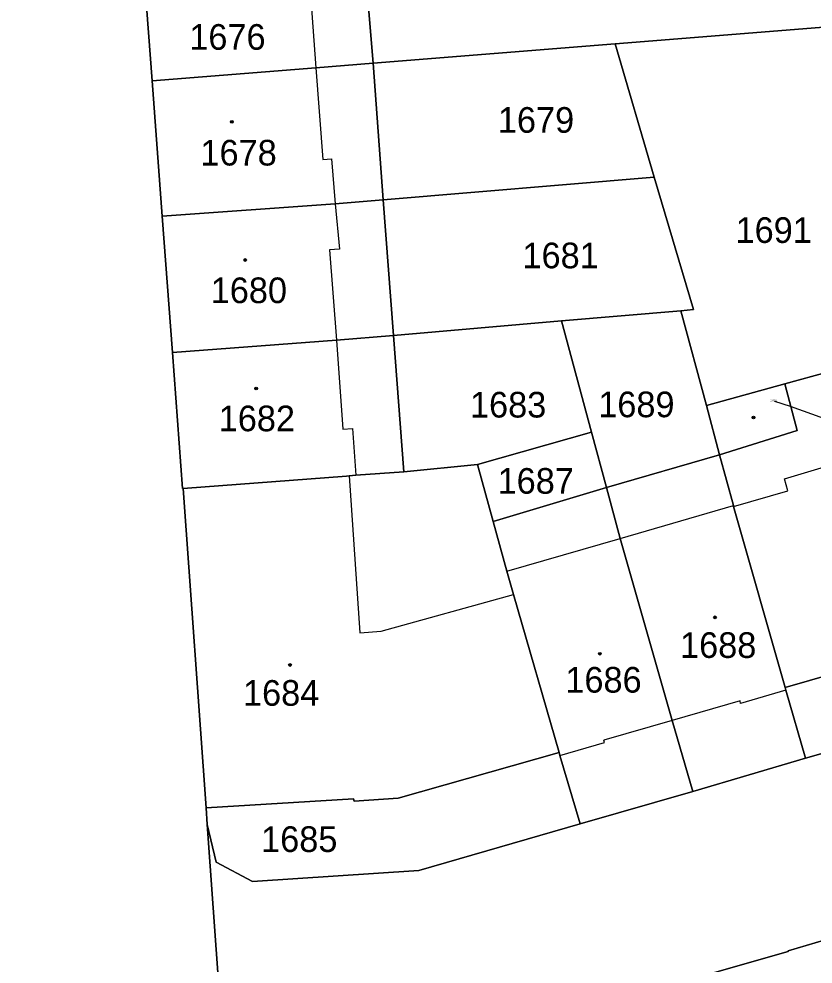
# Model space of a CAD drawing. Extents: x -596233 to -595156, y -1161235 to -1159375.
# Drawn here: x -596086.2 to -596033.6, y -1161041.4 to -1160978.8 of the extents above; entities that cross this region are included whole.
import ezdxf

# ---------------------------------------------------------------- set-up
doc = ezdxf.new("R2010")
doc.units = 0
for name, color, linetype in [('KN_CAR_KR', 7, 'Continuous'), ('KN_KULTURY', 7, 'Continuous'), ('KN_PARC_CIS_POM', 7, 'Continuous'), ('KN_PARC_CIS_POZ', 7, 'Continuous'), ('KN_PARC_CIS_STAV', 7, 'Continuous'), ('KN_PARC_PLOCHA', 7, 'Continuous'), ('PARC_C_SIPKA', 7, 'Continuous'), ('parcely_l', 7, 'Continuous')]:
    doc.layers.add(name, color=color, linetype=linetype)

msp = doc.modelspace()

# ---------------------------------------------------------------- linework, layer by layer
at = {"layer": 'KN_CAR_KR'}
for points in [[(-596066.99, -1160975.64), (-596066.51, -1160982.01)], [(-596066.51, -1160982.01), (-596066.06, -1160988.08)], [(-596066.06, -1160988.08), (-596065.48, -1160988.04)], [(-596065.48, -1160988.04), (-596065.23, -1160991.02)], [(-596065.23, -1160991.02), (-596064.96, -1160994.02)], [(-596064.96, -1160994.02), (-596065.61, -1160994.07)], [(-596065.61, -1160994.07), (-596065.16, -1161000.06)], [(-596065.16, -1161000.06), (-596064.72, -1161005.96)], [(-596064.72, -1161005.96), (-596064.1, -1161005.91)], [(-596064.1, -1161005.91), (-596063.87, -1161009.01)], [(-596035.47, -1161009.24), (-596030, -1161007.61)], [(-596064.31, -1161009.05), (-596063.61, -1161019.45)], [(-596035.24, -1161010.04), (-596035.47, -1161009.24)], [(-596038.84, -1161011.08), (-596035.24, -1161010.04)], [(-596046.35, -1161013.19), (-596038.85, -1161011.01)], [(-596053.87, -1161015.37), (-596046.35, -1161013.19)], [(-596062.18, -1161019.34), (-596053.43, -1161016.91)], [(-596063.61, -1161019.45), (-596062.18, -1161019.34)], [(-596035.37, -1161023.25), (-596038.37, -1161024.12)], [(-596038.41, -1161023.96), (-596042.9, -1161025.25)], [(-596038.37, -1161024.12), (-596038.41, -1161023.96)], [(-596042.9, -1161025.25), (-596047.44, -1161026.55)], [(-596050.35, -1161027.57), (-596047.4, -1161026.71)], [(-596047.4, -1161026.71), (-596047.44, -1161026.55)]]:
    msp.add_lwpolyline(points, dxfattribs=at)
at = {"layer": 'KN_KULTURY'}
for centre, radius in [((-596072.09, -1160985.58), 0.09), ((-596072.09, -1160985.58), 0.0398), ((-596071.21, -1160994.74), 0.09), ((-596071.21, -1160994.74), 0.0398), ((-596070.48, -1161003.25), 0.09), ((-596070.48, -1161003.25), 0.0398), ((-596037.51, -1161005.17), 0.09), ((-596037.51, -1161005.17), 0.0398), ((-596040.07, -1161018.42), 0.09), ((-596040.07, -1161018.42), 0.0398), ((-596047.7, -1161020.83), 0.09), ((-596047.7, -1161020.83), 0.0398), ((-596068.23, -1161021.58), 0.09), ((-596068.23, -1161021.58), 0.0398)]:
    msp.add_circle(centre, radius, dxfattribs=at)
at = {"layer": 'KN_PARC_PLOCHA'}
for points in [[(-596095.08, -1160886.24), (-596083.82, -1160894.71), (-596083.26, -1160903.04), (-596082.89, -1160908.46), (-596082.52, -1160913.92), (-596082.13, -1160919.2), (-596081.73, -1160924.55), (-596081.11, -1160932.76), (-596080.52, -1160940.71), (-596079.77, -1160950.72), (-596079.29, -1160957.19), (-596078.81, -1160963.58), (-596078.33, -1160969.99), (-596077.85, -1160976.45), (-596077.37, -1160982.86), (-596076.7, -1160991.84), (-596076.02, -1161000.87), (-596075.35, -1161009.88), (-596075.3, -1161009.88), (-596073.79, -1161031.04), (-596073.72, -1161032.14), (-596072.34, -1161051.17)], [(-596072.34, -1161051.17), (-596073.72, -1161032.14), (-596073.13, -1161034.65), (-596070.71, -1161035.93), (-596059.69, -1161035.19), (-596049.01, -1161032.11), (-596041.53, -1161029.96), (-596034.08, -1161027.75), (-596014.84, -1161022.27)], [(-596031.64, -1161039.47), (-596035.23, -1161040.52), (-596035.21, -1161040.56), (-596048.53, -1161044.37)]]:
    msp.add_lwpolyline(points, dxfattribs=at)
for points in [[(-596031.11, -1160978.34), (-596030.94, -1160979.15), (-596046.69, -1160980.42), (-596062.71, -1160981.7), (-596063.24, -1160975.34), (-596032.25, -1160972.83)], [(-596062.71, -1160981.7), (-596066.51, -1160982.01), (-596077.37, -1160982.86), (-596077.85, -1160976.45), (-596066.99, -1160975.64), (-596063.24, -1160975.34)], [(-596029.8, -1160984.65), (-596029.08, -1160988.13), (-596028.17, -1160991.09), (-596026.25, -1160997.3), (-596022.37, -1160995.91), (-596014.84, -1161022.27), (-596034.08, -1161027.75), (-596035.37, -1161023.25), (-596035.41, -1161023.08), (-596021.36, -1161019.03), (-596024.74, -1161006.97), (-596026.75, -1161000.56), (-596035.45, -1161002.95), (-596040.64, -1161004.38), (-596042.33, -1160998.1), (-596041.5, -1160998.03), (-596044.09, -1160989.25), (-596046.69, -1160980.42), (-596030.94, -1160979.15)], [(-596044.09, -1160989.25), (-596062.06, -1160990.75), (-596062.71, -1160981.7), (-596046.69, -1160980.42)], [(-596062.06, -1160990.75), (-596065.23, -1160991.02), (-596076.7, -1160991.84), (-596077.37, -1160982.86), (-596066.51, -1160982.01), (-596062.71, -1160981.7)], [(-596042.33, -1160998.1), (-596050.23, -1160998.78), (-596061.38, -1160999.74), (-596062.06, -1160990.75), (-596044.09, -1160989.25), (-596041.5, -1160998.03)], [(-596061.38, -1160999.74), (-596065.16, -1161000.06), (-596076.02, -1161000.87), (-596076.7, -1160991.84), (-596065.23, -1160991.02), (-596062.06, -1160990.75)], [(-596040.64, -1161004.38), (-596039.76, -1161007.65), (-596047.26, -1161009.81), (-596048.25, -1161006.14), (-596050.23, -1160998.78), (-596042.33, -1160998.1)], [(-596048.25, -1161006.14), (-596055.8, -1161008.3), (-596060.68, -1161008.77), (-596061.38, -1160999.74), (-596050.23, -1160998.78)], [(-596060.68, -1161008.77), (-596063.87, -1161009.01), (-596064.31, -1161009.05), (-596064.49, -1161009.06), (-596075.3, -1161009.88), (-596075.35, -1161009.88), (-596076.02, -1161000.87), (-596065.16, -1161000.06), (-596061.38, -1160999.74)], [(-596035.41, -1161023.08), (-596038.84, -1161011.08), (-596038.85, -1161011.01), (-596039.76, -1161007.65), (-596034.63, -1161006.04), (-596035.45, -1161002.95), (-596026.75, -1161000.56), (-596024.74, -1161006.97), (-596021.36, -1161019.03)], [(-596039.76, -1161007.65), (-596040.64, -1161004.38), (-596035.45, -1161002.95), (-596034.63, -1161006.04)], [(-596047.26, -1161009.81), (-596054.77, -1161012.06), (-596055.8, -1161008.3), (-596048.25, -1161006.14)], [(-596035.41, -1161023.08), (-596035.37, -1161023.25), (-596034.08, -1161027.75), (-596041.53, -1161029.96), (-596042.9, -1161025.25), (-596046.35, -1161013.19), (-596047.26, -1161009.81), (-596039.76, -1161007.65), (-596038.85, -1161011.01), (-596038.84, -1161011.08)], [(-596054.77, -1161012.06), (-596053.87, -1161015.37), (-596053.43, -1161016.91), (-596050.4, -1161027.38), (-596061.07, -1161030.4), (-596063.99, -1161030.6), (-596064.03, -1161030.45), (-596073.79, -1161031.04), (-596075.3, -1161009.88), (-596064.49, -1161009.06), (-596064.31, -1161009.05), (-596063.87, -1161009.01), (-596060.68, -1161008.77), (-596055.8, -1161008.3)], [(-596041.53, -1161029.96), (-596049.01, -1161032.11), (-596050.35, -1161027.57), (-596050.4, -1161027.38), (-596053.43, -1161016.91), (-596053.87, -1161015.37), (-596054.77, -1161012.06), (-596047.26, -1161009.81), (-596046.35, -1161013.19), (-596042.9, -1161025.25)], [(-596049.01, -1161032.11), (-596059.69, -1161035.19), (-596070.71, -1161035.93), (-596073.13, -1161034.65), (-596073.72, -1161032.14), (-596073.79, -1161031.04), (-596064.03, -1161030.45), (-596063.99, -1161030.6), (-596061.07, -1161030.4), (-596050.4, -1161027.38), (-596050.35, -1161027.57)], [(-596025.38, -1161055.87), (-596034.31, -1161058.56), (-596035.58, -1161058.92), (-596039.64, -1161060.05), (-596043.76, -1161061.2), (-596044.37, -1161059.14), (-596044.76, -1161057.82), (-596045.16, -1161056.47), (-596045.5, -1161055.32), (-596045.99, -1161053.62), (-596048.53, -1161044.37), (-596035.21, -1161040.56), (-596035.23, -1161040.52), (-596031.64, -1161039.47), (-596030.73, -1161039.98), (-596029.27, -1161044.4), (-596029.3, -1161044.41)]]:
    msp.add_lwpolyline(points, close=True, dxfattribs=at)
at = {"layer": 'PARC_C_SIPKA'}
msp.add_lwpolyline([(-596036.12, -1161004.1), (-596035.09, -1161004.42), (-596032.2659, -1161005.4323)], dxfattribs=at)
at = {"layer": 'parcely_l'}
for points in [[(-596063.24, -1160975.34), (-596062.71, -1160981.7)], [(-596077.37, -1160982.86), (-596077.85, -1160976.45)], [(-596046.69, -1160980.42), (-596030.94, -1160979.15)], [(-596062.71, -1160981.7), (-596046.69, -1160980.42)], [(-596044.09, -1160989.25), (-596046.69, -1160980.42)], [(-596062.71, -1160981.7), (-596066.51, -1160982.01), (-596077.37, -1160982.86)], [(-596062.06, -1160990.75), (-596062.71, -1160981.7)], [(-596077.37, -1160982.86), (-596076.7, -1160991.84)], [(-596062.06, -1160990.75), (-596044.09, -1160989.25)], [(-596044.09, -1160989.25), (-596041.5, -1160998.03), (-596042.33, -1160998.1)], [(-596076.7, -1160991.84), (-596065.23, -1160991.02), (-596062.06, -1160990.75)], [(-596061.38, -1160999.74), (-596062.06, -1160990.75)], [(-596076.02, -1161000.87), (-596076.7, -1160991.84)], [(-596042.33, -1160998.1), (-596050.23, -1160998.78)], [(-596042.33, -1160998.1), (-596040.64, -1161004.38)], [(-596050.23, -1160998.78), (-596061.38, -1160999.74)], [(-596048.25, -1161006.14), (-596050.23, -1160998.78)], [(-596076.02, -1161000.87), (-596065.16, -1161000.06), (-596061.38, -1160999.74)], [(-596061.38, -1160999.74), (-596060.68, -1161008.77)], [(-596075.3, -1161009.88), (-596075.35, -1161009.88), (-596076.02, -1161000.87)], [(-596035.41, -1161023.08), (-596021.36, -1161019.03), (-596024.74, -1161006.97), (-596026.75, -1161000.56), (-596035.45, -1161002.95)], [(-596040.64, -1161004.38), (-596035.45, -1161002.95)], [(-596035.45, -1161002.95), (-596034.63, -1161006.04), (-596039.76, -1161007.65)], [(-596040.64, -1161004.38), (-596039.76, -1161007.65)], [(-596048.25, -1161006.14), (-596055.8, -1161008.3)], [(-596047.26, -1161009.81), (-596048.25, -1161006.14)], [(-596039.76, -1161007.65), (-596047.26, -1161009.81)], [(-596039.76, -1161007.65), (-596038.85, -1161011.01), (-596038.84, -1161011.08), (-596035.41, -1161023.08)], [(-596055.8, -1161008.3), (-596060.68, -1161008.77)], [(-596055.8, -1161008.3), (-596054.77, -1161012.06)], [(-596060.68, -1161008.77), (-596063.87, -1161009.01), (-596064.31, -1161009.05), (-596064.49, -1161009.06), (-596075.3, -1161009.88)], [(-596047.26, -1161009.81), (-596054.77, -1161012.06)], [(-596041.53, -1161029.96), (-596042.9, -1161025.25), (-596046.35, -1161013.19), (-596047.26, -1161009.81)], [(-596073.79, -1161031.04), (-596075.3, -1161009.88)], [(-596054.77, -1161012.06), (-596053.87, -1161015.37), (-596053.43, -1161016.91), (-596050.4, -1161027.38)], [(-596034.08, -1161027.75), (-596014.84, -1161022.27)], [(-596034.08, -1161027.75), (-596035.37, -1161023.25), (-596035.41, -1161023.08)], [(-596073.79, -1161031.04), (-596064.03, -1161030.45), (-596063.99, -1161030.6), (-596061.07, -1161030.4), (-596050.4, -1161027.38)], [(-596050.4, -1161027.38), (-596050.35, -1161027.57), (-596049.01, -1161032.11)], [(-596041.53, -1161029.96), (-596034.08, -1161027.75)], [(-596049.01, -1161032.11), (-596041.53, -1161029.96)], [(-596073.72, -1161032.14), (-596073.79, -1161031.04)], [(-596073.72, -1161032.14), (-596073.13, -1161034.65), (-596070.71, -1161035.93), (-596059.69, -1161035.19), (-596049.01, -1161032.11)], [(-596072.34, -1161051.17), (-596073.72, -1161032.14)], [(-596048.53, -1161044.37), (-596035.21, -1161040.56), (-596035.23, -1161040.52), (-596031.64, -1161039.47)]]:
    msp.add_lwpolyline(points, dxfattribs=at)

# ---------------------------------------------------------------- texts
at = {"layer": 'KN_PARC_CIS_POM'}
msp.add_text('1690/2', height=0.1, dxfattribs=at).set_placement((-596036.4033, -1161004.1))
at = {"layer": 'KN_PARC_CIS_POZ'}
for s, p in [('1679', (-596054.4566, -1160986.31)), ('1691', (-596038.7066, -1160993.61)), ('1681', (-596052.8266, -1160995.29)), ('1683', (-596056.3066, -1161005.18)), ('1689', (-596047.8066, -1161005.16)), ('1687', (-596054.4766, -1161010.23)), ('1685', (-596070.1466, -1161033.97))]:
    msp.add_text(s, height=1.7, dxfattribs=at).set_placement(p)
at = {"layer": 'KN_PARC_CIS_STAV'}
for s, p in [('1676', (-596074.9066, -1160980.81)), ('1678', (-596074.1666, -1160988.48)), ('1680', (-596073.4866, -1160997.6)), ('1682', (-596072.9566, -1161006.09)), ('1688', (-596042.3866, -1161021.11)), ('1686', (-596049.9866, -1161023.41)), ('1684', (-596071.3466, -1161024.28))]:
    msp.add_text(s, height=1.7, dxfattribs=at).set_placement(p)

doc.saveas('drawing.dxf')
